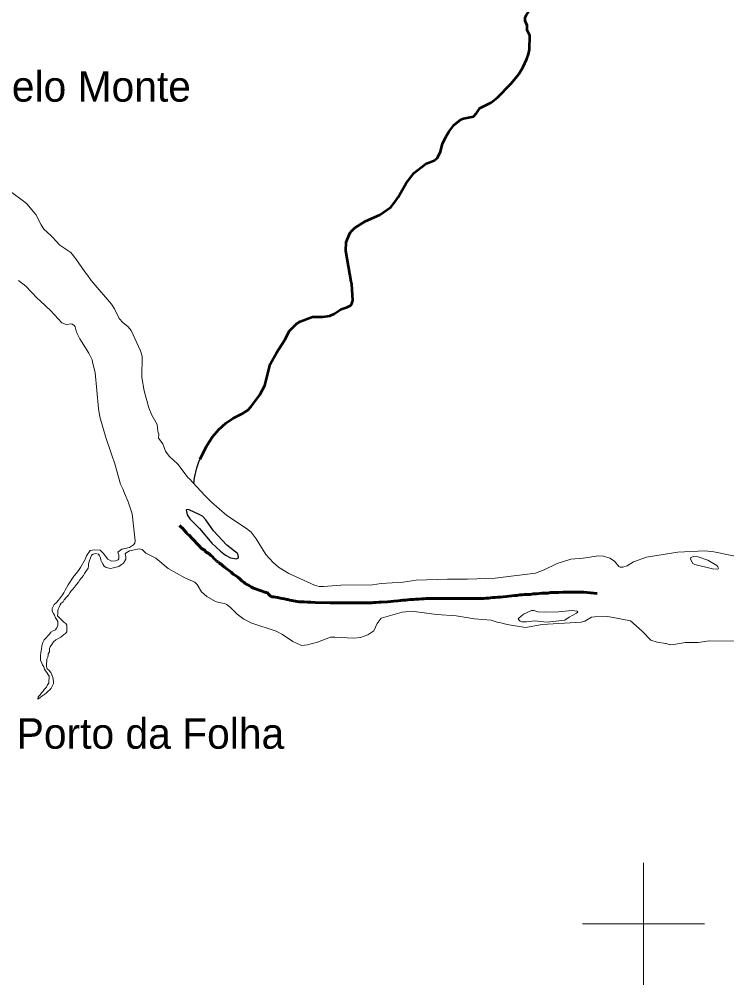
# Model space of a CAD drawing. Extents: x 553962 to 842807, y 8883888 to 9032388.
# Drawn here: x 689766 to 701363, y 8899000 to 8914832 of the extents above; entities that cross this region are included whole.
import ezdxf

# ---------------------------------------------------------------- set-up
doc = ezdxf.new("R2010")
doc.units = 0
doc.header["$LTSCALE"] = 200
doc.linetypes.add('LONG_DASH_SHORT_DASH', pattern=[9.9, 6, -1.2, 1.5, -1.2])
for name, color, linetype, lineweight in [('2', 7, 'Continuous', 13), ('24', 7, 'Continuous', 25), ('25', 7, 'Continuous', 13), ('7', 7, 'LONG_DASH_SHORT_DASH', 60)]:
    doc.layers.add(name, color=color, linetype=linetype, lineweight=lineweight)
doc.layers.add('41', color=7, linetype='Continuous')

msp = doc.modelspace()

# ---------------------------------------------------------------- linework, layer by layer
at = {"layer": '2'}
for p, q in [((700000, 8899000), (700000, 8901000)), ((699000, 8900000), (701000, 8900000))]:
    msp.add_line(p, q, dxfattribs=at)
at = {"layer": '24', "lineweight": 53}
for points in [[(698089.5, 8914668.2), (698093, 8914730.9), (698057.9, 8914805.5), (698057.7, 8914860.2), (698080.5, 8914908.2), (698146.1, 8914998.1), (698179.3, 8915082.2), (698193.2, 8915143.2), (698213.4, 8915483.8), (698249.4, 8915574.9), (698249.4, 8915574.9), (698310.3, 8915692)], [(697317.1, 8913373.6), (697317.9, 8913374.9), (697500, 8913466.1), (697607.5, 8913547.4), (697828, 8913780.1), (697955.3, 8913931.9), (698021, 8914043.8), (698087.2, 8914183.8), (698114.2, 8914261.7), (698128.6, 8914336.6), (698136.1, 8914565.5), (698089.3, 8914664.5), (698089.5, 8914668.2)], [(695208.7, 8910534.7), (695119.1, 8911032.8), (695125.9, 8911175.9), (695186, 8911322.3), (695215, 8911364.1), (695265.4, 8911414.9), (695441.6, 8911520.3), (695675, 8911623.5), (695855.8, 8911754), (695917.1, 8911825.5), (695978.8, 8911914.3), (696107.7, 8912146.4), (696241.4, 8912314.4), (696408, 8912448.3), (696458.2, 8912475.5), (696564.9, 8912514.1), (696620.1, 8912562.5), (696669.6, 8912662.3), (696705.8, 8912792.2), (696757.7, 8912906), (696806.1, 8912989), (696891.2, 8913095.4), (697004, 8913188.5), (697047.8, 8913204.1), (697212.1, 8913236.8), (697263.3, 8913295.3), (697317.1, 8913373.6)], [(692729.3, 8907617.7), (692837, 8907833), (692931.9, 8907984.6), (693036.8, 8908107.6), (693151.9, 8908211.5), (693272.4, 8908290), (693424.2, 8908367.8), (693510.8, 8908421.2), (693567.8, 8908481.1), (693707.6, 8908675), (693789, 8908827.4), (693880.7, 8909177.6), (693984.3, 8909363.3), (694118.8, 8909572.9), (694196.2, 8909725.9), (694310.5, 8909836.8), (694368.1, 8909876.1), (694574.8, 8909952.9), (694743.6, 8909954), (694858.1, 8909968.9), (694926.1, 8910000.5), (695042.3, 8910075.9), (695142.1, 8910109.8), (695197.6, 8910138.8), (695213.4, 8910155.1), (695235.8, 8910220.2), (695216.8, 8910490.1), (695208.7, 8910534.7)]]:
    msp.add_lwpolyline(points, dxfattribs=at)
at = {"layer": '24'}
for points in [[(698089.5, 8914668.2), (698093, 8914730.9), (698057.9, 8914805.5), (698057.7, 8914860.2), (698080.5, 8914908.2), (698146.1, 8914998.1), (698179.3, 8915082.2), (698193.2, 8915143.2), (698213.4, 8915483.8), (698249.4, 8915574.9), (698249.4, 8915574.9), (698310.3, 8915692)], [(697317.1, 8913373.6), (697317.9, 8913374.9), (697500, 8913466.1), (697607.5, 8913547.4), (697828, 8913780.1), (697955.3, 8913931.9), (698021, 8914043.8), (698087.2, 8914183.8), (698114.2, 8914261.7), (698128.6, 8914336.6), (698136.1, 8914565.5), (698089.3, 8914664.5), (698089.5, 8914668.2)], [(695208.7, 8910534.7), (695119.1, 8911032.8), (695125.9, 8911175.9), (695186, 8911322.3), (695215, 8911364.1), (695265.4, 8911414.9), (695441.6, 8911520.3), (695675, 8911623.5), (695855.8, 8911754), (695917.1, 8911825.5), (695978.8, 8911914.3), (696107.7, 8912146.4), (696241.4, 8912314.4), (696408, 8912448.3), (696458.2, 8912475.5), (696564.9, 8912514.1), (696620.1, 8912562.5), (696669.6, 8912662.3), (696705.8, 8912792.2), (696757.7, 8912906), (696806.1, 8912989), (696891.2, 8913095.4), (697004, 8913188.5), (697047.8, 8913204.1), (697212.1, 8913236.8), (697263.3, 8913295.3), (697317.1, 8913373.6)], [(692627.4, 8907216), (692639.9, 8907309.9), (692674.3, 8907477.3), (692707.2, 8907573.5), (692837, 8907833), (692931.9, 8907984.6), (693036.8, 8908107.6), (693151.9, 8908211.5), (693272.4, 8908290), (693424.2, 8908367.8), (693510.8, 8908421.2), (693567.8, 8908481.1), (693707.6, 8908675), (693789, 8908827.4), (693880.7, 8909177.6), (693984.3, 8909363.3), (694118.8, 8909572.9), (694196.2, 8909725.9), (694310.5, 8909836.8), (694368.1, 8909876.1), (694574.8, 8909952.9), (694743.6, 8909954), (694858.1, 8909968.9), (694926.1, 8910000.5), (695042.3, 8910075.9), (695142.1, 8910109.8), (695197.6, 8910138.8), (695213.4, 8910155.1), (695235.8, 8910220.2), (695216.8, 8910490.1), (695208.7, 8910534.7)]]:
    msp.add_lwpolyline(points, dxfattribs=at)
msp.add_lwpolyline([(692949.1, 8906444.8), (692825.9, 8906621.7), (692768.5, 8906681.2), (692716.6, 8906713.2), (692549.3, 8906785.2), (692516.7, 8906791.5), (692502.1, 8906785.4), (692518.4, 8906705.4), (692562.6, 8906642), (692720.7, 8906481.3), (692924.1, 8906239.9), (693063.6, 8906110.7), (693147.4, 8906045), (693227.3, 8906002.2), (693327.7, 8905986.2), (693357, 8906001.2), (693353.1, 8906048.7), (693342.8, 8906070), (693166.4, 8906209.1)], close=True, dxfattribs=at)
at = {"layer": '25'}
for points in [[(689578.8, 8912037.9), (689622.7, 8912010.6), (689858, 8911832.1)], [(689858, 8911832.1), (689891.4, 8911806.7), (690003.7, 8911671.2)], [(690003.7, 8911671.2), (690036.2, 8911631.9), (690124.3, 8911459.3), (690170.1, 8911393.1), (690282.6, 8911287.6)], [(690282.6, 8911287.6), (690310.1, 8911261.8), (690430.8, 8911126.3), (690608.8, 8911006.4), (690695.1, 8910901.9), (690838.4, 8910691.9), (690884, 8910634.6)], [(690105.8, 8910215.6), (690059.9, 8910258.2), (689871, 8910454.6), (689754.4, 8910550.3)], [(690884, 8910634.6), (690943.9, 8910550.7), (691277.7, 8910162.7), (691329, 8910084.3), (691401.2, 8909927.1), (691461.9, 8909862.4), (691549.6, 8909789.6), (691600.1, 8909727.4), (691754.7, 8909393.1), (691782, 8909306.7), (691774.2, 8908959.6), (691815.3, 8908738.4), (691889.9, 8908460.7), (691941, 8908340.7), (692026.3, 8908188.9), (692038.9, 8908078.6), (692044.8, 8908056.7)], [(690973.8, 8909186.5), (690959.4, 8909246.9), (690907.6, 8909357.3), (690755.8, 8909591), (690701.9, 8909701.7), (690681.3, 8909786.2), (690666.4, 8909810.3), (690629.5, 8909837.9), (690534.7, 8909826.2), (690465.2, 8909853.3), (690285, 8910049.6), (690105.8, 8910215.6)], [(691088.5, 8908313.9), (691062.8, 8908449.1), (691008.4, 8909041.9), (690973.8, 8909186.5)], [(691281.4, 8907685.4), (691182.4, 8907975.5), (691088.5, 8908313.9)], [(692044.8, 8908056.7), (692052.8, 8908026.7), (692050.7, 8907961), (692118.3, 8907868.3), (692160.1, 8907748.4), (692220.3, 8907669.3), (692364.9, 8907535.6), (692534.1, 8907312.8), (692551.5, 8907299.7), (692676.4, 8907162.1)], [(691462.3, 8907129.9), (691427, 8907209), (691331.2, 8907539.4), (691281.4, 8907685.4)], [(690770.2, 8905843.2), (690852, 8905982.1), (690868.1, 8906034.4), (690928, 8906123.4), (690992.1, 8906133.5), (691093.1, 8906124.6), (691142.8, 8906079.2), (691216.8, 8905979), (691277.6, 8905948.2), (691342.5, 8905951.8), (691386.5, 8905966.2), (691399.8, 8905981.8), (691397.7, 8906042.2), (691378.7, 8906092.7), (691448.3, 8906144.9), (691574.6, 8906171.9), (691637.5, 8906214.2), (691659.8, 8906239.5), (691666.5, 8906276.9), (691614.3, 8906720.4), (691553.2, 8906917.7), (691488.1, 8907058.8), (691462.3, 8907129.9)], [(692676.4, 8907162.1), (692807.4, 8907022.5), (692915.7, 8906912.1), (693169.8, 8906693.4), (693492.8, 8906479), (693569.9, 8906419.6), (693650.4, 8906314.4), (693809.1, 8906055.6), (693809.1, 8906055.6), (693928.4, 8905925.4), (694016.8, 8905845.3), (694182.1, 8905744), (694607.4, 8905554.6), (694682.1, 8905531.8), (694755.6, 8905527.6), (695038, 8905553.4), (695553.9, 8905557.9), (695698.2, 8905581.4), (696059.6, 8905599.2), (696272.7, 8905636.6), (696786.4, 8905651), (697116.6, 8905647.9), (697567.1, 8905664.3), (698229, 8905748.8), (698370.6, 8905800.9), (698581.3, 8905906.7), (698805.8, 8905980.6), (699008.1, 8905992.8), (699263.6, 8906033.6), (699343.2, 8906026.8), (699449.5, 8905993.7), (699522.1, 8905946.6), (699595.2, 8905855.7), (699617, 8905846.3), (699662.2, 8905846.3), (699730.1, 8905870.1)], [(691574.8, 8906114.8), (691519.4, 8906081.7), (691502.8, 8906063.3), (691513.3, 8906012.8), (691511.5, 8905978.9), (691473.5, 8905914.1), (691441.2, 8905891.3)], [(694392.3, 8904560.9), (694249.3, 8904629.2), (694079.7, 8904743.6), (693976.2, 8904798), (693575.7, 8904930.8), (693449.1, 8904994.9), (693335.6, 8905079), (693236.3, 8905180.3), (693168.5, 8905236.3), (693127.6, 8905254.1), (693035.4, 8905267.9), (692983.1, 8905283.9), (692837.7, 8905367.1), (692753.6, 8905443.3), (692681.2, 8905561), (692642.1, 8905601), (692477.9, 8905674), (692207.4, 8905825.7), (692006.3, 8905995.8), (691843, 8906078.6), (691777.9, 8906135.4), (691733.2, 8906147.2), (691574.8, 8906114.8)], [(699730.1, 8905870.1), (699833.6, 8905937.4), (700049.1, 8906011), (700564.9, 8906093.9), (701005.2, 8906113.6), (701154.5, 8906101.4), (701659.8, 8905992.8), (701803.5, 8905986.5), (702058.9, 8906003.4), (702175.9, 8905983.8), (702373, 8905910.6), (702436.8, 8905905.5), (702682, 8905912.8), (702942.6, 8905799.8), (703043.5, 8905742.3)], [(691259.2, 8905826.4), (691259.2, 8905826.4), (691190.1, 8905839.8), (691158.9, 8905862.1), (691141.1, 8905891), (691121, 8905926.7), (691103.2, 8905962.3), (691098.7, 8905998), (691080.9, 8906031.4), (691063.1, 8906058.1), (691014, 8906069.2), (691014, 8906069.2), (690976.2, 8906058.1), (690976.2, 8906058.1), (690950.8, 8906042.4), (690932.7, 8905999.2), (690914.6, 8905958.6), (690901.5, 8905902.7), (690898.7, 8905862), (690893.5, 8905831.5), (690857.5, 8905778.3), (690836.9, 8905745.3), (690816.3, 8905709.8), (690790.7, 8905676.9), (690759.9, 8905638.9), (690736.8, 8905603.4), (690706, 8905562.8), (690670.1, 8905517.2), (690641.9, 8905486.9), (690618.8, 8905459), (690595.7, 8905428.6), (690575.1, 8905388), (690536.7, 8905350.1), (690503.4, 8905312.1), (690485.4, 8905276.6), (690449.6, 8905256.4), (690436.7, 8905228.5), (690418.7, 8905190.4), (690405.7, 8905157.4), (690397.9, 8905129.5), (690397.6, 8905081.1), (690392.3, 8905048.1), (690422.7, 8905017.4), (690453, 8904989.3), (690498.6, 8904945.8), (690526.4, 8904922.7), (690546.6, 8904897.2), (690546.1, 8904820.8), (690543.3, 8904787.8), (690525.4, 8904759.9), (690492.1, 8904737.2), (690446.1, 8904699.3), (690400.1, 8904671.6), (690366.9, 8904653.9), (690328.6, 8904623.6), (690300.3, 8904580.5), (690274.6, 8904539.9), (690261.7, 8904512), (690258.8, 8904461.2), (690240.8, 8904428.2), (690240.6, 8904397.7), (690232.8, 8904369.7), (690214.8, 8904339.3), (690214.6, 8904308.8), (690211.8, 8904260.4), (690211.5, 8904219.8), (690221.5, 8904181.5), (690251.8, 8904155.9), (690282.1, 8904117.6), (690297.2, 8904079.4), (690317.2, 8904038.6), (690319.6, 8904010.6), (690327, 8903972.4), (690326.8, 8903941.8), (690311.3, 8903908.9), (690288.2, 8903863.2), (690267.6, 8903835.3), (690239.5, 8903812.6), (690211.3, 8903787.3), (690183.2, 8903767.1), (690134.7, 8903731.8), (690106.5, 8903709), (690068.2, 8903683.8), (690073.5, 8903719.4), (690106.8, 8903752.2), (690129.9, 8903787.7), (690155.5, 8903813), (690176.1, 8903840.9), (690211.9, 8903881.4), (690230, 8903916.9), (690248, 8903947.4), (690250.8, 8903988), (690256.1, 8904026.2), (690256.3, 8904059.2), (690236.2, 8904089.9), (690218.5, 8904118), (690195.8, 8904146.1), (690180.7, 8904174.1), (690165.7, 8904212.4), (690148.1, 8904243), (690133, 8904273.6)], [(690133, 8904273.6), (690112.9, 8904319.5), (690113.4, 8904393.3), (690118.8, 8904446.7), (690131.9, 8904502.6), (690134.8, 8904558.5), (690153, 8904614.4), (690171, 8904655), (690204.3, 8904690.4), (690235.1, 8904723.3), (690260.7, 8904751.2), (690283.8, 8904779), (690322.1, 8904801.7), (690360.4, 8904821.8), (690378.3, 8904849.7), (690396.4, 8904887.8), (690396.8, 8904953.9), (690381.7, 8904982), (690361.6, 8905017.7), (690341.5, 8905058.6), (690323.9, 8905086.6), (690306.3, 8905127.4), (690306.6, 8905168.1), (690314.4, 8905193.5), (690340.1, 8905236.6), (690373.4, 8905267), (690409.2, 8905307.5), (690440, 8905348), (690475.9, 8905391.1), (690494, 8905426.6), (690519.7, 8905469.7), (690566, 8905556), (690657.5, 8905699.5), (690657.5, 8905699.5), (690702.1, 8905750.7), (690702.1, 8905750.7), (690746.6, 8905810.9), (690770.2, 8905843.2)], [(691441.2, 8905891.3), (691395.3, 8905858.9), (691308.5, 8905834.7), (691259.2, 8905826.4)], [(697658.8, 8904933.3), (697614.4, 8904938.5), (697502.5, 8904976.8), (697230.9, 8904997.9), (696928.2, 8905046.6), (696603.4, 8905069), (696240.1, 8905118.1), (696100.1, 8905116.6), (696040.6, 8905107), (695698.7, 8905008.5), (695631.9, 8904924.3), (695580.3, 8904801.6), (695529.7, 8904770.2)], [(700224.1, 8904617.8), (700117.5, 8904650.2), (699976.3, 8904795.3), (699784.6, 8904967), (699413.2, 8905038.8), (699203.8, 8905030.7), (699146, 8905026.8), (699035.3, 8904960.2), (698980, 8904944.5), (698337.8, 8904907.7), (698063.3, 8904859.2), (697765.1, 8904905.4), (697658.8, 8904933.3)], [(695529.7, 8904770.2), (695479.1, 8904738.8), (695358.2, 8904694.2), (695244.6, 8904680.4), (694936.5, 8904701), (694868.4, 8904699.3), (694652.2, 8904617.7), (694490.8, 8904574.4), (694392.3, 8904560.9)], [(700368.5, 8904593.8), (700361.3, 8904595.9), (700224.1, 8904617.8)], [(701498, 8904635.9), (701073.3, 8904639.9), (700893.6, 8904612.2), (700683.7, 8904613.8), (700499, 8904578.5), (700435.5, 8904574.2), (700368.5, 8904593.8)]]:
    msp.add_lwpolyline(points, dxfattribs=at)
for points in [[(692949.1, 8906444.8), (692825.9, 8906621.7), (692768.5, 8906681.2), (692716.6, 8906713.2), (692549.3, 8906785.2), (692516.7, 8906791.5), (692502.1, 8906785.4), (692518.4, 8906705.4), (692562.6, 8906642), (692720.7, 8906481.3), (692924.1, 8906239.9), (693063.6, 8906110.7), (693147.4, 8906045), (693227.3, 8906002.2), (693327.7, 8905986.2), (693357, 8906001.2), (693353.1, 8906048.7), (693342.8, 8906070), (693166.4, 8906209.1)], [(700838.5, 8905891.3), (701132.3, 8905819.6), (701206.6, 8905813.1), (701222.7, 8905818.2), (701228.3, 8905829.3), (701220.6, 8905851.5), (701199.7, 8905872.4), (701053.6, 8905962.1), (700895.4, 8906014.9), (700818.6, 8906021.5), (700774.5, 8906004.3), (700770.3, 8905978.1), (700810.1, 8905908.9)], [(698388.1, 8905109.3), (698266.4, 8905115), (698201.6, 8905136.8), (698161, 8905135.9), (698032.8, 8905076.5), (697953.2, 8905013.6), (697944, 8904996.2), (697979.2, 8904962.2), (698006.7, 8904952.9), (698079.2, 8904948.8), (698215.6, 8904965.4), (698416.1, 8904942.8), (698710.2, 8904978.5), (698778.6, 8905025.1), (698900.2, 8905090.5), (698922.8, 8905112.6), (698909.9, 8905123.1), (698826.8, 8905137.9), (698603.2, 8905114.8)]]:
    msp.add_lwpolyline(points, close=True, dxfattribs=at)
at = {"layer": '7'}
for points in [[(693130.7, 8905846.2), (693095, 8905876.9), (693074.7, 8905894.8), (693044.1, 8905912.6), (693023.8, 8905933.1), (693000.9, 8905948.4), (692983.1, 8905968.9), (692955.1, 8905989.3), (692934.7, 8906022.6), (692904.1, 8906037.9), (692871.1, 8906073.7), (692830.3, 8906094.1), (692797.2, 8906132.5), (692754, 8906155.5), (692713.2, 8906198.9), (692680.2, 8906229.6), (692634.3, 8906283.3), (692593.6, 8906324.2), (692550.3, 8906370.2), (692522.3, 8906390.6), (692509.6, 8906411.1), (692476.5, 8906446.9), (692448.5, 8906480.1), (692412.9, 8906510.8), (692392.5, 8906531.2)], [(694492.2, 8905273.6), (694436.2, 8905278.7), (694392.9, 8905278.7), (694352.2, 8905281.3), (694260.6, 8905294.1), (694235.2, 8905299.2), (694197, 8905306.9), (694176.7, 8905314.5), (694151.2, 8905319.6), (694115.6, 8905327.3), (694074.9, 8905335), (694044.3, 8905340.1), (694003.6, 8905347.8), (693965.4, 8905355.4), (693932.4, 8905360.5), (693912, 8905363.1), (693881.5, 8905373.3), (693861.1, 8905391.2), (693830.6, 8905429.6), (693810.2, 8905432.1), (693619.3, 8905498.6), (693596.4, 8905508.8), (693573.5, 8905521.6), (693553.2, 8905534.3), (693522.6, 8905552.2), (693494.6, 8905562.5), (693466.6, 8905580.3), (693448.8, 8905600.8), (693418.3, 8905618.7), (693382.7, 8905654.5), (693349.6, 8905685.2), (693324.1, 8905700.5), (693270.7, 8905733.7), (693240.1, 8905766.9), (693212.1, 8905787.4), (693153.6, 8905828.3), (693130.7, 8905846.2)], [(697565.9, 8905350.4), (697527.7, 8905347.8), (697489.5, 8905342.7), (697456.5, 8905340.2), (697420.8, 8905337.6), (697380.1, 8905335), (697336.9, 8905335), (697280.9, 8905335), (697230, 8905335), (697186.8, 8905335), (697148.6, 8905335), (697105.3, 8905335), (697082.4, 8905335), (697046.8, 8905335), (697011.2, 8905335), (696990.8, 8905335), (696957.7, 8905335), (696934.8, 8905335), (696896.7, 8905335), (696876.3, 8905335), (696820.3, 8905335), (696772, 8905335), (696721.1, 8905335), (696670.2, 8905335), (696624.4, 8905335), (696578.6, 8905335), (696520.1, 8905335), (696481.9, 8905332.5), (696438.7, 8905332.5), (696398, 8905329.9), (696359.8, 8905327.3), (696314, 8905324.8), (696265.7, 8905322.2), (696227.5, 8905319.7), (696176.6, 8905317.1), (696135.9, 8905312), (696095.2, 8905306.9), (696054.5, 8905304.3), (696013.8, 8905299.2), (695970.5, 8905294.1), (695906.9, 8905289), (695858.6, 8905283.9), (695800, 8905281.3), (695698.3, 8905273.7), (695657.6, 8905271.1), (695616.8, 8905268.5), (695578.7, 8905268.5), (695548.1, 8905263.4), (695510, 8905260.9), (695464.2, 8905260.9), (695426, 8905260.9), (695377.7, 8905260.9), (695339.5, 8905260.9), (695293.7, 8905260.9), (695242.8, 8905260.9), (695194.5, 8905260.9), (695143.6, 8905260.9), (695097.8, 8905260.9), (695052, 8905260.9), (695001.1, 8905260.9), (694945.1, 8905260.9), (694856, 8905263.4), (694614.3, 8905268.5), (694545.6, 8905271.1), (694492.2, 8905273.6)], [(699241.8, 8905417.5), (699018.7, 8905439.9), (698972.9, 8905439.9), (698924.6, 8905439.9), (698871.2, 8905439.9), (698799.9, 8905439.9), (698733.8, 8905439.9), (698675.2, 8905434.8), (698609.1, 8905432.2), (698563.3, 8905432.2), (698520, 8905429.6), (698474.2, 8905429.6), (698431, 8905422), (698387.7, 8905422), (698331.7, 8905419.4), (698247.8, 8905411.7), (698191.8, 8905409.2), (698140.9, 8905401.5), (698092.6, 8905401.5), (698049.3, 8905399), (698008.6, 8905391.3), (697970.4, 8905391.3), (697922.1, 8905383.6), (697886.5, 8905383.6), (697843.2, 8905378.5), (697754.2, 8905368.3), (697700.7, 8905363.2), (697649.8, 8905358.1), (697609.1, 8905352.9), (697565.9, 8905350.4)]]:
    msp.add_lwpolyline(points, dxfattribs=at)

# ---------------------------------------------------------------- texts
at = {"layer": '41'}
for s, p in [('Belo Monte', (689197.5, 8913481.5)), ('Porto da Folha', (689722.9, 8902870))]:
    msp.add_text(s, height=500, dxfattribs=at).set_placement(p)

doc.saveas('drawing.dxf')
